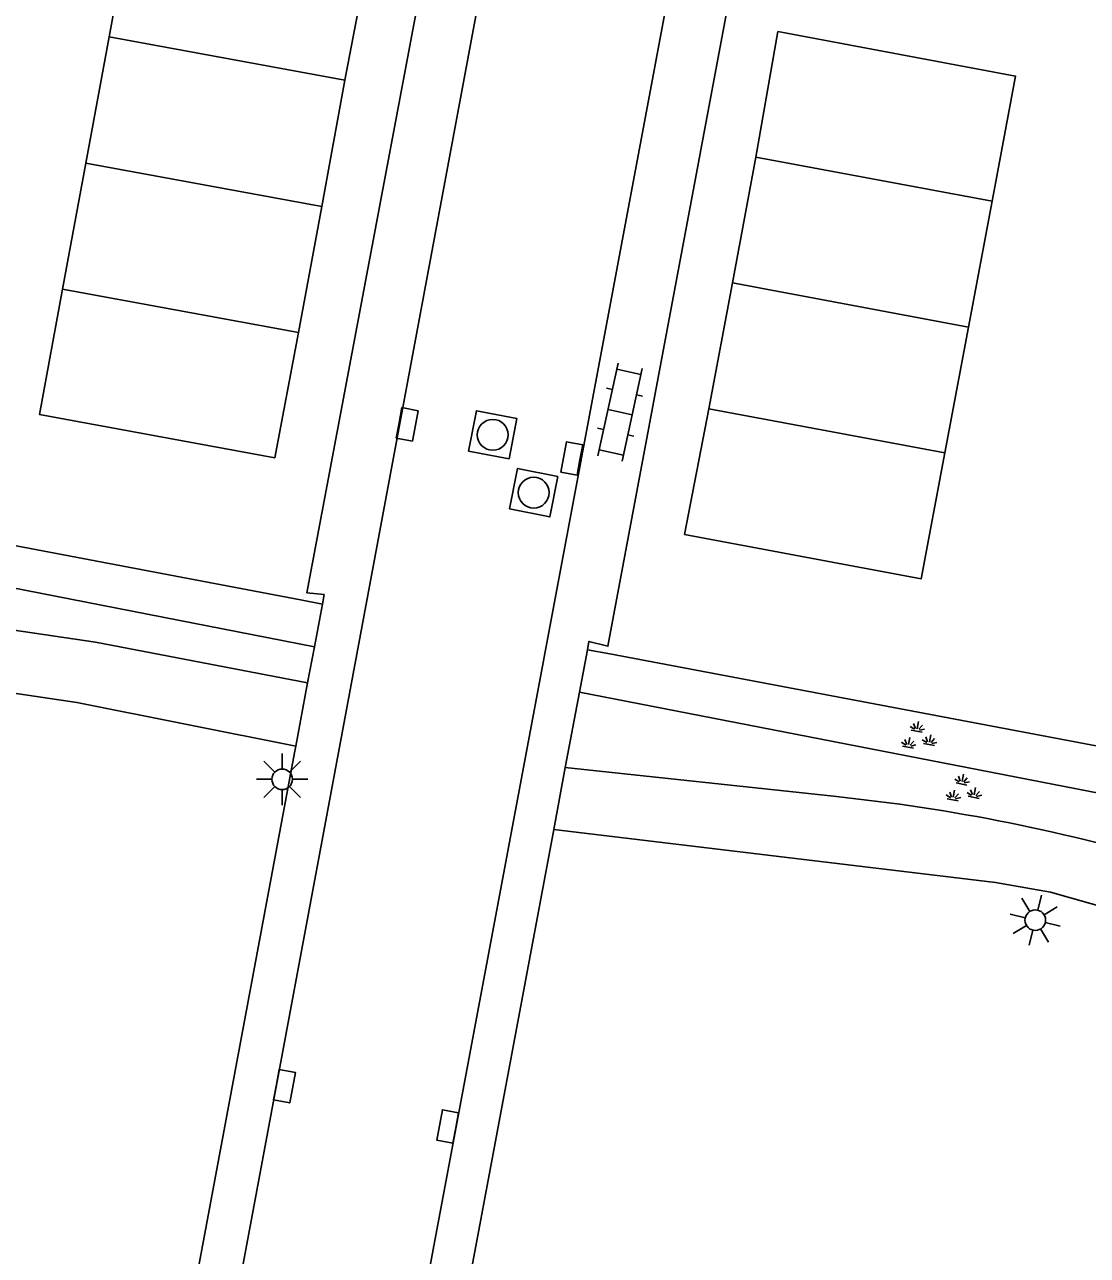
# Model space of a CAD drawing. Extents: x 124000 to 128010, y 398999 to 403000.
# Drawn here: x 126599.41 to 126625.21, y 399499.86 to 399529.75 of the extents above; entities that cross this region are included whole.
import ezdxf

# ---------------------------------------------------------------- set-up
doc = ezdxf.new("R2010")
doc.units = 0
for name, color, linetype in [('gg-afsc-hekwerk', 7, 'Continuous'), ('gg-bbg-bijgebouw', 7, 'Continuous'), ('gg-bbg-luifel en loopbrug', 7, 'Continuous'), ('gg-bbg-tussenscheiding', 7, 'Continuous'), ('gg-knt-verharding', 7, 'Continuous'), ('gt-grn-groengrens', 7, 'Continuous'), ('gt-symb-groenvak', 7, 'Continuous'), ('gt-symb-klinker verharding', 7, 'Continuous'), ('gt-symb-kolk', 7, 'Continuous'), ('gt-symb-lichtmast', 7, 'Continuous'), ('gt-symb-rioolschacht', 7, 'Continuous')]:
    doc.layers.add(name, color=color, linetype=linetype)

# ---------------------------------------------------------------- blocks, each defined once
blk = doc.blocks.new('gt0-KOLK')
at = {"layer": 'gt-symb-kolk'}
blk.add_lwpolyline([(0, 0), (0.375, 0), (0.375, 0.4), (-0.375, 0.4), (-0.375, 0), (0, 0)], dxfattribs=at)
blk = doc.blocks.new('gt0-GRVAK')
at = {"layer": 'gt-symb-groenvak'}
for p, q in [((-0.091, 0.211), (-0.156, 0.322)), ((-0.047, 0.214), (-0.047, 0.393)), ((-0.004, 0.211), (0.061, 0.322)), ((-0.11, 0.189), (-0.228, 0.24)), ((-0.182, 0.153), (0.088, 0.153)), ((0.015, 0.189), (0.133, 0.24)), ((0.262, -0.052), (0.197, 0.059)), ((0.305, -0.049), (0.305, 0.13)), ((0.349, -0.052), (0.414, 0.059)), ((-0.245, -0.228), (-0.363, -0.177)), ((-0.318, -0.264), (-0.047, -0.264)), ((-0.226, -0.206), (-0.291, -0.095)), ((-0.183, -0.203), (-0.183, -0.024)), ((-0.139, -0.206), (-0.074, -0.095)), ((-0.12, -0.228), (-0.002, -0.177)), ((0.243, -0.074), (0.125, -0.023)), ((0.17, -0.11), (0.441, -0.11)), ((0.368, -0.074), (0.486, -0.023))]:
    blk.add_line(p, q, dxfattribs=at)
blk = doc.blocks.new('gt0-RS')
at = {"layer": 'gt-symb-rioolschacht'}
blk.add_lwpolyline([(-0.5, -0.5), (0.5, -0.5), (0.5, 0.5), (-0.5, 0.5)], close=True, dxfattribs=at)
blk.add_circle((0, 0), 0.375, dxfattribs=at)
blk = doc.blocks.new('gt0-KL1')
at = {"layer": 'gt-symb-klinker verharding'}
for p, q in [((-1.15, 0.3), (1.15, 0.3)), ((-1, -0.3), (-1, 0.3)), ((-0.5, 0.3), (-0.5, 0.45)), ((0, -0.3), (0, 0.3)), ((0.5, 0.3), (0.5, 0.45)), ((1, -0.3), (1, 0.3)), ((-1.15, -0.3), (1.15, -0.3)), ((-0.5, -0.45), (-0.5, -0.3)), ((0.5, -0.45), (0.5, -0.3))]:
    blk.add_line(p, q, dxfattribs=at)
blk = doc.blocks.new('gt0-LMAST')
at = {"layer": 'gt-symb-lichtmast'}
for p, q in [((-0.005, 0.246), (-0.005, 0.621)), ((-0.182, 0.173), (-0.447, 0.438)), ((0.172, 0.173), (0.437, 0.438)), ((-0.255, -0.004), (-0.63, -0.004)), ((-0.182, -0.181), (-0.447, -0.446)), ((-0.005, -0.254), (-0.005, -0.629)), ((0.437, -0.446), (0.172, -0.181)), ((0.245, -0.004), (0.62, -0.004))]:
    blk.add_line(p, q, dxfattribs=at)
blk.add_circle((-0.005, -0.004), 0.25, dxfattribs=at)

msp = doc.modelspace()

# ---------------------------------------------------------------- linework, layer by layer
at = {"layer": 'gg-afsc-hekwerk'}
for p, q in [((126606.114, 399515.777), (126589.992, 399518.849)), ((126629.57, 399511.446), (126613.621, 399514.467))]:
    msp.add_line(p, q, dxfattribs=at)
at = {"layer": 'gg-bbg-bijgebouw'}
for p, q in [((126601.462, 399529.452), (126600.899, 399526.388)), ((126607.187, 399528.4), (126601.462, 399529.452)), ((126606.625, 399525.336), (126607.187, 399528.4)), ((126617.167, 399526.535), (126616.594, 399523.478)), ((126622.899, 399525.46), (126617.167, 399526.535)), ((126600.336, 399523.325), (126600.899, 399526.388)), ((126606.625, 399525.336), (126606.062, 399522.272)), ((126622.326, 399522.404), (126622.899, 399525.46)), ((126606.062, 399522.272), (126600.336, 399523.325)), ((126616.021, 399520.423), (126616.594, 399523.478)), ((126622.326, 399522.404), (126621.753, 399519.348)), ((126621.753, 399519.348), (126616.021, 399520.423))]:
    msp.add_line(p, q, dxfattribs=at)
at = {"layer": 'gg-bbg-luifel en loopbrug'}
for points in [[(126607.187, 399528.4), (126607.772, 399531.445), (126602.022, 399532.502), (126601.462, 399529.452)], [(126617.167, 399526.535), (126617.699, 399529.584), (126623.469, 399528.502), (126622.899, 399525.46)], [(126606.062, 399522.272), (126605.487, 399519.23), (126599.776, 399520.279), (126600.336, 399523.325)], [(126616.021, 399520.423), (126615.436, 399517.369), (126621.18, 399516.292), (126621.753, 399519.348)]]:
    msp.add_lwpolyline(points, dxfattribs=at)
at = {"layer": 'gg-bbg-tussenscheiding'}
for p, q in [((126600.899, 399526.388), (126606.625, 399525.336)), ((126616.594, 399523.478), (126622.326, 399522.404))]:
    msp.add_line(p, q, dxfattribs=at)
at = {"layer": 'gg-knt-verharding'}
for p, q in [((126606.685, 399515.913), (126606.641, 399515.678)), ((126606.641, 399515.678), (126606.447, 399514.636)), ((126606.447, 399514.636), (126606.284, 399513.767)), ((126612.882, 399513.54), (126613.075, 399514.57)), ((126606.284, 399513.767), (126605.997, 399512.229)), ((126612.882, 399513.54), (126612.539, 399511.709)), ((126605.997, 399512.229), (126605.966, 399512.063)), ((126605.966, 399512.063), (126603.714, 399500)), ((126612.539, 399511.709), (126612.261, 399510.203)), ((126619.054, 399511.009), (126612.539, 399511.709)), ((126605.239, 399472.769), (126612.261, 399510.203)), ((126612.261, 399510.203), (126622.985, 399508.919)), ((126603.714, 399500), (126600.872, 399484.781)), ((126609.329, 399500), (126603.964, 399471.349))]:
    msp.add_line(p, q, dxfattribs=at)
for points in [[(126604.782, 399500), (126618.345, 399572.783), (126616.938, 399573.052)], [(126609.329, 399500), (126622.802, 399571.943), (126624.304, 399571.678)], [(126610.139, 399534.24), (126610.124, 399534.158), (126609.694, 399534.188), (126606.265, 399515.953), (126606.685, 399515.913)], [(126613.075, 399514.57), (126613.112, 399514.769), (126613.574, 399514.654), (126616.944, 399532.674), (126616.496, 399532.789), (126616.537, 399533.005)], [(126606.284, 399513.767), (126601.13, 399514.752), (126593.059, 399515.94), (126589.696, 399516.361)], [(126605.997, 399512.229), (126600.683, 399513.288), (126592.876, 399514.445), (126589.814, 399514.798)], [(126622.985, 399508.919), (126624.321, 399508.677), (126627.285, 399507.835), (126628.958, 399507.638), (126630.916, 399507.859), (126632.448, 399508.103), (126633.896, 399508.242)], [(126604.782, 399500), (126600.32, 399476.103), (126599.56, 399472.468)]]:
    msp.add_lwpolyline(points, dxfattribs=at)
msp.add_arc((126614.475, 399466.334), 44.909, 73.1281, 84.1478, dxfattribs=at)
at = {"layer": 'gt-grn-groengrens'}
for p, q in [((126606.114, 399515.777), (126606.641, 399515.678)), ((126613.621, 399514.467), (126613.075, 399514.57))]:
    msp.add_line(p, q, dxfattribs=at)
for points in [[(126606.447, 399514.636), (126589.81, 399517.894), (126589.992, 399518.849)], [(126612.882, 399513.54), (126629.359, 399510.334), (126629.57, 399511.446)]]:
    msp.add_lwpolyline(points, dxfattribs=at)

# ---------------------------------------------------------------- block references
at = {"layer": 'gt-symb-groenvak'}
for p, rotation in [((126621.087, 399512.43), -10.71464389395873), ((126622.175, 399511.15), -11.006664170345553)]:
    msp.add_blockref('gt0-GRVAK', p, dxfattribs=dict(at, rotation=rotation))
at = {"layer": 'gt-symb-klinker verharding', "rotation": 77.64517308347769}
msp.add_blockref('gt0-KL1', (126613.869, 399520.339), dxfattribs=at)
at = {"layer": 'gt-symb-kolk'}
for p, rotation in [((126608.503, 399520.08), -100.60205829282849), ((126612.894, 399519.179), 79.39794170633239), ((126605.524, 399504.006), -100.54573436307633), ((126609.88, 399502.954), 79.39794170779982)]:
    msp.add_blockref('gt0-KOLK', p, dxfattribs=dict(at, rotation=rotation))
at = {"layer": 'gt-symb-lichtmast'}
msp.add_blockref('gt0-LMAST', (126605.67, 399511.426), dxfattribs=at)
at = {"layer": 'gt-symb-lichtmast', "rotation": 166.29711003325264}
msp.add_blockref('gt0-LMAST', (126623.943, 399507.998), dxfattribs=at)
at = {"layer": 'gt-symb-rioolschacht'}
for p, rotation in [((126610.777, 399519.788), 78.99333582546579), ((126611.772, 399518.384), 168.52151796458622)]:
    msp.add_blockref('gt0-RS', p, dxfattribs=dict(at, rotation=rotation))

doc.saveas('drawing.dxf')
